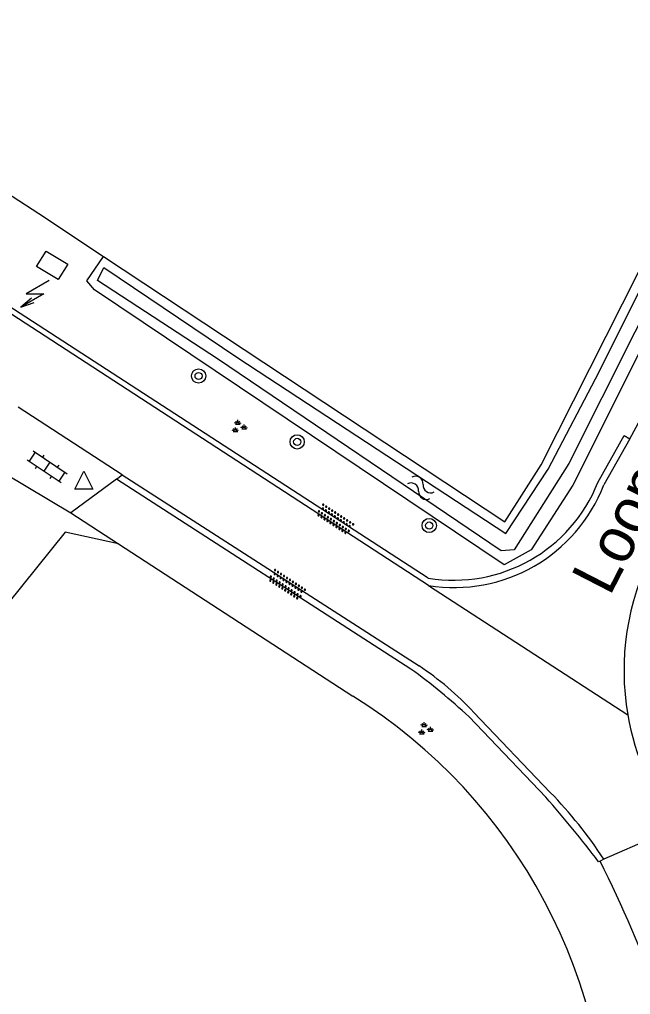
# Model space of a CAD drawing. Extents: x 133000 to 136000, y 400500 to 403500.
# Drawn here: x 135583.2 to 135617.5, y 402499.8 to 402554.5 of the extents above; entities that cross this region are included whole.
import ezdxf

# ---------------------------------------------------------------- set-up
doc = ezdxf.new("R2010")
doc.units = 0
for name, color, linetype in [('gg-anno-openbare ruimte label', 7, 'Continuous'), ('gg-bbg-lage trafo', 7, 'Continuous'), ('gg-knt-bronhoudergrens', 7, 'Continuous'), ('gg-knt-verharding', 7, 'Continuous'), ('gg-kntw-bovenkant insteek waterloop', 7, 'Continuous'), ('gg-kntw-waterlijn', 7, 'Continuous'), ('gt-grn-groengrens', 7, 'Continuous'), ('gt-grn-weggrens', 7, 'Continuous'), ('gt-symb-boom', 7, 'Continuous'), ('gt-symb-groenvak', 7, 'Continuous'), ('gt-symb-klinker verharding', 7, 'Continuous'), ('gt-symb-overige verharding', 7, 'Continuous'), ('gt-symb-trafo symbool', 7, 'Continuous'), ('gt-symb-waterafsluiter', 7, 'Continuous'), ('gt-symb-watersymbool', 7, 'Continuous')]:
    doc.layers.add(name, color=color, linetype=linetype)

# ---------------------------------------------------------------- blocks, each defined once
blk = doc.blocks.new('gt0-WAFSL')
at = {"layer": 'gt-symb-waterafsluiter'}
for p, q in [((-0.5, -0.333), (0, 0.667)), ((0, 0.667), (0.5, -0.333)), ((0.5, -0.333), (-0.5, -0.333))]:
    blk.add_line(p, q, dxfattribs=at)
blk = doc.blocks.new('gt0-BOOM')
at = {"layer": 'gt-symb-boom'}
for radius in [0.4, 0.2]:
    blk.add_circle((0, 0), radius, dxfattribs=at)
blk = doc.blocks.new('gt0-GRVAK')
at = {"layer": 'gt-symb-groenvak'}
for p, q in [((-0.11, 0.189), (-0.228, 0.24)), ((-0.182, 0.153), (0.088, 0.153)), ((-0.091, 0.211), (-0.156, 0.322)), ((-0.047, 0.214), (-0.047, 0.393)), ((-0.004, 0.211), (0.061, 0.322)), ((0.015, 0.189), (0.133, 0.24)), ((0.262, -0.052), (0.197, 0.059)), ((0.305, -0.049), (0.305, 0.13)), ((0.349, -0.052), (0.414, 0.059)), ((-0.245, -0.228), (-0.363, -0.177)), ((-0.318, -0.264), (-0.047, -0.264)), ((-0.226, -0.206), (-0.291, -0.095)), ((-0.183, -0.203), (-0.183, -0.024)), ((-0.139, -0.206), (-0.074, -0.095)), ((-0.12, -0.228), (-0.002, -0.177)), ((0.243, -0.074), (0.125, -0.023)), ((0.17, -0.11), (0.441, -0.11)), ((0.368, -0.074), (0.486, -0.023))]:
    blk.add_line(p, q, dxfattribs=at)
blk = doc.blocks.new('gt0-WA')
at = {"layer": 'gt-symb-watersymbool'}
for centre, start, end in [((-0.323, 0.022), 28.0725, 151.9275), ((0.427, 0.422), 208.0725, 331.9275), ((-0.323, -0.428), 28.0725, 151.9275), ((0.427, -0.028), 208.0725, 331.9275)]:
    blk.add_arc(centre, 0.425, start, end, dxfattribs=at)
blk = doc.blocks.new('gt0-OVH')
at = {"layer": 'gt-symb-overige verharding'}
for points in [[(-0.972, 0.298), (-0.967, 0.308), (-0.965, 0.319), (-0.966, 0.33), (-0.971, 0.34), (-0.978, 0.348), (-0.988, 0.353), (-0.999, 0.355), (-1.01, 0.354), (-1.02, 0.349), (-1.028, 0.342), (-1.033, 0.332), (-1.035, 0.321), (-1.034, 0.31), (-1.029, 0.3), (-1.022, 0.292), (-1.012, 0.287), (-1.001, 0.285), (-0.99, 0.286), (-0.98, 0.291)], [(-0.872, 0.106), (-0.867, 0.116), (-0.865, 0.126), (-0.866, 0.137), (-0.871, 0.147), (-0.878, 0.156), (-0.888, 0.161), (-0.899, 0.163), (-0.91, 0.162), (-0.92, 0.157), (-0.928, 0.15), (-0.933, 0.14), (-0.935, 0.129), (-0.934, 0.118), (-0.929, 0.108), (-0.922, 0.1), (-0.912, 0.095), (-0.901, 0.092), (-0.89, 0.094), (-0.88, 0.098)], [(-0.772, 0.298), (-0.767, 0.308), (-0.765, 0.319), (-0.766, 0.33), (-0.771, 0.34), (-0.778, 0.348), (-0.788, 0.353), (-0.799, 0.355), (-0.81, 0.354), (-0.82, 0.349), (-0.828, 0.342), (-0.833, 0.332), (-0.835, 0.321), (-0.834, 0.31), (-0.829, 0.3), (-0.822, 0.292), (-0.812, 0.287), (-0.801, 0.285), (-0.79, 0.286), (-0.78, 0.291)], [(-0.672, 0.106), (-0.667, 0.116), (-0.665, 0.126), (-0.666, 0.137), (-0.671, 0.147), (-0.678, 0.156), (-0.688, 0.161), (-0.699, 0.163), (-0.71, 0.162), (-0.72, 0.157), (-0.728, 0.15), (-0.733, 0.14), (-0.735, 0.129), (-0.734, 0.118), (-0.729, 0.108), (-0.722, 0.1), (-0.712, 0.095), (-0.701, 0.092), (-0.69, 0.094), (-0.68, 0.098)], [(-0.572, 0.298), (-0.567, 0.308), (-0.565, 0.319), (-0.566, 0.33), (-0.571, 0.34), (-0.578, 0.348), (-0.588, 0.353), (-0.599, 0.355), (-0.61, 0.354), (-0.62, 0.349), (-0.628, 0.342), (-0.633, 0.332), (-0.635, 0.321), (-0.634, 0.31), (-0.629, 0.3), (-0.622, 0.292), (-0.612, 0.287), (-0.601, 0.285), (-0.59, 0.286), (-0.58, 0.291)], [(-0.472, 0.106), (-0.467, 0.116), (-0.465, 0.126), (-0.466, 0.137), (-0.471, 0.147), (-0.478, 0.156), (-0.488, 0.161), (-0.499, 0.163), (-0.51, 0.162), (-0.52, 0.157), (-0.528, 0.15), (-0.533, 0.14), (-0.535, 0.129), (-0.534, 0.118), (-0.529, 0.108), (-0.522, 0.1), (-0.512, 0.095), (-0.501, 0.092), (-0.49, 0.094), (-0.48, 0.098)], [(-0.372, 0.298), (-0.367, 0.308), (-0.365, 0.319), (-0.366, 0.33), (-0.371, 0.34), (-0.378, 0.348), (-0.388, 0.353), (-0.399, 0.355), (-0.41, 0.354), (-0.42, 0.349), (-0.428, 0.342), (-0.433, 0.332), (-0.435, 0.321), (-0.434, 0.31), (-0.429, 0.3), (-0.422, 0.292), (-0.412, 0.287), (-0.401, 0.285), (-0.39, 0.286), (-0.38, 0.291)], [(-0.272, 0.106), (-0.267, 0.116), (-0.265, 0.126), (-0.266, 0.137), (-0.271, 0.147), (-0.278, 0.156), (-0.288, 0.161), (-0.299, 0.163), (-0.31, 0.162), (-0.32, 0.157), (-0.328, 0.15), (-0.333, 0.14), (-0.335, 0.129), (-0.334, 0.118), (-0.329, 0.108), (-0.322, 0.1), (-0.312, 0.095), (-0.301, 0.092), (-0.29, 0.094), (-0.28, 0.098)], [(-0.172, 0.298), (-0.167, 0.308), (-0.165, 0.319), (-0.166, 0.33), (-0.171, 0.34), (-0.178, 0.348), (-0.188, 0.353), (-0.199, 0.355), (-0.21, 0.354), (-0.22, 0.349), (-0.228, 0.342), (-0.233, 0.332), (-0.235, 0.321), (-0.234, 0.31), (-0.229, 0.3), (-0.222, 0.292), (-0.212, 0.287), (-0.201, 0.285), (-0.19, 0.286), (-0.18, 0.291)], [(-0.072, 0.106), (-0.067, 0.116), (-0.065, 0.126), (-0.066, 0.137), (-0.071, 0.147), (-0.078, 0.156), (-0.088, 0.161), (-0.099, 0.163), (-0.11, 0.162), (-0.12, 0.157), (-0.128, 0.15), (-0.133, 0.14), (-0.135, 0.129), (-0.134, 0.118), (-0.129, 0.108), (-0.122, 0.1), (-0.112, 0.095), (-0.101, 0.092), (-0.09, 0.094), (-0.08, 0.098)], [(0.028, 0.298), (0.033, 0.308), (0.035, 0.319), (0.034, 0.33), (0.029, 0.34), (0.022, 0.348), (0.012, 0.353), (0.001, 0.355), (-0.01, 0.354), (-0.02, 0.349), (-0.028, 0.342), (-0.033, 0.332), (-0.035, 0.321), (-0.034, 0.31), (-0.029, 0.3), (-0.022, 0.292), (-0.012, 0.287), (-0.001, 0.285), (0.01, 0.286), (0.02, 0.291)], [(0.128, 0.106), (0.133, 0.116), (0.135, 0.126), (0.134, 0.137), (0.129, 0.147), (0.122, 0.156), (0.112, 0.161), (0.101, 0.163), (0.09, 0.162), (0.08, 0.157), (0.072, 0.15), (0.067, 0.14), (0.065, 0.129), (0.066, 0.118), (0.071, 0.108), (0.078, 0.1), (0.088, 0.095), (0.099, 0.092), (0.11, 0.094), (0.12, 0.098)], [(0.228, 0.298), (0.233, 0.308), (0.235, 0.319), (0.234, 0.33), (0.229, 0.34), (0.222, 0.348), (0.212, 0.353), (0.201, 0.355), (0.19, 0.354), (0.18, 0.349), (0.172, 0.342), (0.167, 0.332), (0.165, 0.321), (0.166, 0.31), (0.171, 0.3), (0.178, 0.292), (0.188, 0.287), (0.199, 0.285), (0.21, 0.286), (0.22, 0.291)], [(0.328, 0.106), (0.333, 0.116), (0.335, 0.126), (0.334, 0.137), (0.329, 0.147), (0.322, 0.156), (0.312, 0.161), (0.301, 0.163), (0.29, 0.162), (0.28, 0.157), (0.272, 0.15), (0.267, 0.14), (0.265, 0.129), (0.266, 0.118), (0.271, 0.108), (0.278, 0.1), (0.288, 0.095), (0.299, 0.092), (0.31, 0.094), (0.32, 0.098)], [(0.428, 0.298), (0.433, 0.308), (0.435, 0.319), (0.434, 0.33), (0.429, 0.34), (0.422, 0.348), (0.412, 0.353), (0.401, 0.355), (0.39, 0.354), (0.38, 0.349), (0.372, 0.342), (0.367, 0.332), (0.365, 0.321), (0.366, 0.31), (0.371, 0.3), (0.378, 0.292), (0.388, 0.287), (0.399, 0.285), (0.41, 0.286), (0.42, 0.291)], [(0.528, 0.106), (0.533, 0.116), (0.535, 0.126), (0.534, 0.137), (0.529, 0.147), (0.522, 0.156), (0.512, 0.161), (0.501, 0.163), (0.49, 0.162), (0.48, 0.157), (0.472, 0.15), (0.467, 0.14), (0.465, 0.129), (0.466, 0.118), (0.471, 0.108), (0.478, 0.1), (0.488, 0.095), (0.499, 0.092), (0.51, 0.094), (0.52, 0.098)], [(0.628, 0.298), (0.633, 0.308), (0.635, 0.319), (0.634, 0.33), (0.629, 0.34), (0.622, 0.348), (0.612, 0.353), (0.601, 0.355), (0.59, 0.354), (0.58, 0.349), (0.572, 0.342), (0.567, 0.332), (0.565, 0.321), (0.566, 0.31), (0.571, 0.3), (0.578, 0.292), (0.588, 0.287), (0.599, 0.285), (0.61, 0.286), (0.62, 0.291)], [(0.728, 0.106), (0.733, 0.116), (0.735, 0.126), (0.734, 0.137), (0.729, 0.147), (0.722, 0.156), (0.712, 0.161), (0.701, 0.163), (0.69, 0.162), (0.68, 0.157), (0.672, 0.15), (0.667, 0.14), (0.665, 0.129), (0.666, 0.118), (0.671, 0.108), (0.678, 0.1), (0.688, 0.095), (0.699, 0.092), (0.71, 0.094), (0.72, 0.098)], [(0.828, 0.298), (0.833, 0.308), (0.835, 0.319), (0.834, 0.33), (0.829, 0.34), (0.822, 0.348), (0.812, 0.353), (0.801, 0.355), (0.79, 0.354), (0.78, 0.349), (0.772, 0.342), (0.767, 0.332), (0.765, 0.321), (0.766, 0.31), (0.771, 0.3), (0.778, 0.292), (0.788, 0.287), (0.799, 0.285), (0.81, 0.286), (0.82, 0.291)], [(0.928, 0.106), (0.933, 0.116), (0.935, 0.126), (0.934, 0.137), (0.929, 0.147), (0.922, 0.156), (0.912, 0.161), (0.901, 0.163), (0.89, 0.162), (0.88, 0.157), (0.872, 0.15), (0.867, 0.14), (0.865, 0.129), (0.866, 0.118), (0.871, 0.108), (0.878, 0.1), (0.888, 0.095), (0.899, 0.092), (0.91, 0.094), (0.92, 0.098)], [(1.028, 0.298), (1.033, 0.308), (1.035, 0.319), (1.034, 0.33), (1.029, 0.34), (1.022, 0.348), (1.012, 0.353), (1.001, 0.355), (0.99, 0.354), (0.98, 0.349), (0.972, 0.342), (0.967, 0.332), (0.965, 0.321), (0.966, 0.31), (0.971, 0.3), (0.978, 0.292), (0.988, 0.287), (0.999, 0.285), (1.01, 0.286), (1.02, 0.291)], [(-0.972, -0.142), (-0.967, -0.132), (-0.965, -0.121), (-0.966, -0.11), (-0.971, -0.1), (-0.978, -0.092), (-0.988, -0.087), (-0.999, -0.085), (-1.01, -0.086), (-1.02, -0.091), (-1.028, -0.098), (-1.033, -0.108), (-1.035, -0.119), (-1.034, -0.13), (-1.029, -0.14), (-1.022, -0.148), (-1.012, -0.153), (-1.001, -0.155), (-0.99, -0.154), (-0.98, -0.149)], [(-0.872, -0.334), (-0.867, -0.324), (-0.865, -0.314), (-0.866, -0.303), (-0.871, -0.293), (-0.878, -0.284), (-0.888, -0.279), (-0.899, -0.277), (-0.91, -0.278), (-0.92, -0.283), (-0.928, -0.29), (-0.933, -0.3), (-0.935, -0.311), (-0.934, -0.322), (-0.929, -0.332), (-0.922, -0.34), (-0.912, -0.345), (-0.901, -0.348), (-0.89, -0.346), (-0.88, -0.342)], [(-0.772, -0.142), (-0.767, -0.132), (-0.765, -0.121), (-0.766, -0.11), (-0.771, -0.1), (-0.778, -0.092), (-0.788, -0.087), (-0.799, -0.085), (-0.81, -0.086), (-0.82, -0.091), (-0.828, -0.098), (-0.833, -0.108), (-0.835, -0.119), (-0.834, -0.13), (-0.829, -0.14), (-0.822, -0.148), (-0.812, -0.153), (-0.801, -0.155), (-0.79, -0.154), (-0.78, -0.149)], [(-0.672, -0.334), (-0.667, -0.324), (-0.665, -0.314), (-0.666, -0.303), (-0.671, -0.293), (-0.678, -0.284), (-0.688, -0.279), (-0.699, -0.277), (-0.71, -0.278), (-0.72, -0.283), (-0.728, -0.29), (-0.733, -0.3), (-0.735, -0.311), (-0.734, -0.322), (-0.729, -0.332), (-0.722, -0.34), (-0.712, -0.345), (-0.701, -0.348), (-0.69, -0.346), (-0.68, -0.342)], [(-0.572, -0.142), (-0.567, -0.132), (-0.565, -0.121), (-0.566, -0.11), (-0.571, -0.1), (-0.578, -0.092), (-0.588, -0.087), (-0.599, -0.085), (-0.61, -0.086), (-0.62, -0.091), (-0.628, -0.098), (-0.633, -0.108), (-0.635, -0.119), (-0.634, -0.13), (-0.629, -0.14), (-0.622, -0.148), (-0.612, -0.153), (-0.601, -0.155), (-0.59, -0.154), (-0.58, -0.149)], [(-0.472, -0.334), (-0.467, -0.324), (-0.465, -0.314), (-0.466, -0.303), (-0.471, -0.293), (-0.478, -0.284), (-0.488, -0.279), (-0.499, -0.277), (-0.51, -0.278), (-0.52, -0.283), (-0.528, -0.29), (-0.533, -0.3), (-0.535, -0.311), (-0.534, -0.322), (-0.529, -0.332), (-0.522, -0.34), (-0.512, -0.345), (-0.501, -0.348), (-0.49, -0.346), (-0.48, -0.342)], [(-0.372, -0.142), (-0.367, -0.132), (-0.365, -0.121), (-0.366, -0.11), (-0.371, -0.1), (-0.378, -0.092), (-0.388, -0.087), (-0.399, -0.085), (-0.41, -0.086), (-0.42, -0.091), (-0.428, -0.098), (-0.433, -0.108), (-0.435, -0.119), (-0.434, -0.13), (-0.429, -0.14), (-0.422, -0.148), (-0.412, -0.153), (-0.401, -0.155), (-0.39, -0.154), (-0.38, -0.149)], [(-0.272, -0.334), (-0.267, -0.324), (-0.265, -0.314), (-0.266, -0.303), (-0.271, -0.293), (-0.278, -0.284), (-0.288, -0.279), (-0.299, -0.277), (-0.31, -0.278), (-0.32, -0.283), (-0.328, -0.29), (-0.333, -0.3), (-0.335, -0.311), (-0.334, -0.322), (-0.329, -0.332), (-0.322, -0.34), (-0.312, -0.345), (-0.301, -0.348), (-0.29, -0.346), (-0.28, -0.342)], [(-0.172, -0.142), (-0.167, -0.132), (-0.165, -0.121), (-0.166, -0.11), (-0.171, -0.1), (-0.178, -0.092), (-0.188, -0.087), (-0.199, -0.085), (-0.21, -0.086), (-0.22, -0.091), (-0.228, -0.098), (-0.233, -0.108), (-0.235, -0.119), (-0.234, -0.13), (-0.229, -0.14), (-0.222, -0.148), (-0.212, -0.153), (-0.201, -0.155), (-0.19, -0.154), (-0.18, -0.149)], [(-0.072, -0.334), (-0.067, -0.324), (-0.065, -0.314), (-0.066, -0.303), (-0.071, -0.293), (-0.078, -0.284), (-0.088, -0.279), (-0.099, -0.277), (-0.11, -0.278), (-0.12, -0.283), (-0.128, -0.29), (-0.133, -0.3), (-0.135, -0.311), (-0.134, -0.322), (-0.129, -0.332), (-0.122, -0.34), (-0.112, -0.345), (-0.101, -0.348), (-0.09, -0.346), (-0.08, -0.342)], [(0.028, -0.142), (0.033, -0.132), (0.035, -0.121), (0.034, -0.11), (0.029, -0.1), (0.022, -0.092), (0.012, -0.087), (0.001, -0.085), (-0.01, -0.086), (-0.02, -0.091), (-0.028, -0.098), (-0.033, -0.108), (-0.035, -0.119), (-0.034, -0.13), (-0.029, -0.14), (-0.022, -0.148), (-0.012, -0.153), (-0.001, -0.155), (0.01, -0.154), (0.02, -0.149)], [(0.128, -0.334), (0.133, -0.324), (0.135, -0.314), (0.134, -0.303), (0.129, -0.293), (0.122, -0.284), (0.112, -0.279), (0.101, -0.277), (0.09, -0.278), (0.08, -0.283), (0.072, -0.29), (0.067, -0.3), (0.065, -0.311), (0.066, -0.322), (0.071, -0.332), (0.078, -0.34), (0.088, -0.345), (0.099, -0.348), (0.11, -0.346), (0.12, -0.342)], [(0.228, -0.142), (0.233, -0.132), (0.235, -0.121), (0.234, -0.11), (0.229, -0.1), (0.222, -0.092), (0.212, -0.087), (0.201, -0.085), (0.19, -0.086), (0.18, -0.091), (0.172, -0.098), (0.167, -0.108), (0.165, -0.119), (0.166, -0.13), (0.171, -0.14), (0.178, -0.148), (0.188, -0.153), (0.199, -0.155), (0.21, -0.154), (0.22, -0.149)], [(0.328, -0.334), (0.333, -0.324), (0.335, -0.314), (0.334, -0.303), (0.329, -0.293), (0.322, -0.284), (0.312, -0.279), (0.301, -0.277), (0.29, -0.278), (0.28, -0.283), (0.272, -0.29), (0.267, -0.3), (0.265, -0.311), (0.266, -0.322), (0.271, -0.332), (0.278, -0.34), (0.288, -0.345), (0.299, -0.348), (0.31, -0.346), (0.32, -0.342)], [(0.428, -0.142), (0.433, -0.132), (0.435, -0.121), (0.434, -0.11), (0.429, -0.1), (0.422, -0.092), (0.412, -0.087), (0.401, -0.085), (0.39, -0.086), (0.38, -0.091), (0.372, -0.098), (0.367, -0.108), (0.365, -0.119), (0.366, -0.13), (0.371, -0.14), (0.378, -0.148), (0.388, -0.153), (0.399, -0.155), (0.41, -0.154), (0.42, -0.149)], [(0.528, -0.334), (0.533, -0.324), (0.535, -0.314), (0.534, -0.303), (0.529, -0.293), (0.522, -0.284), (0.512, -0.279), (0.501, -0.277), (0.49, -0.278), (0.48, -0.283), (0.472, -0.29), (0.467, -0.3), (0.465, -0.311), (0.466, -0.322), (0.471, -0.332), (0.478, -0.34), (0.488, -0.345), (0.499, -0.348), (0.51, -0.346), (0.52, -0.342)], [(0.628, -0.142), (0.633, -0.132), (0.635, -0.121), (0.634, -0.11), (0.629, -0.1), (0.622, -0.092), (0.612, -0.087), (0.601, -0.085), (0.59, -0.086), (0.58, -0.091), (0.572, -0.098), (0.567, -0.108), (0.565, -0.119), (0.566, -0.13), (0.571, -0.14), (0.578, -0.148), (0.588, -0.153), (0.599, -0.155), (0.61, -0.154), (0.62, -0.149)], [(0.728, -0.334), (0.733, -0.324), (0.735, -0.314), (0.734, -0.303), (0.729, -0.293), (0.722, -0.284), (0.712, -0.279), (0.701, -0.277), (0.69, -0.278), (0.68, -0.283), (0.672, -0.29), (0.667, -0.3), (0.665, -0.311), (0.666, -0.322), (0.671, -0.332), (0.678, -0.34), (0.688, -0.345), (0.699, -0.348), (0.71, -0.346), (0.72, -0.342)], [(0.828, -0.142), (0.833, -0.132), (0.835, -0.121), (0.834, -0.11), (0.829, -0.1), (0.822, -0.092), (0.812, -0.087), (0.801, -0.085), (0.79, -0.086), (0.78, -0.091), (0.772, -0.098), (0.767, -0.108), (0.765, -0.119), (0.766, -0.13), (0.771, -0.14), (0.778, -0.148), (0.788, -0.153), (0.799, -0.155), (0.81, -0.154), (0.82, -0.149)], [(0.928, -0.334), (0.933, -0.324), (0.935, -0.314), (0.934, -0.303), (0.929, -0.293), (0.922, -0.284), (0.912, -0.279), (0.901, -0.277), (0.89, -0.278), (0.88, -0.283), (0.872, -0.29), (0.867, -0.3), (0.865, -0.311), (0.866, -0.322), (0.871, -0.332), (0.878, -0.34), (0.888, -0.345), (0.899, -0.348), (0.91, -0.346), (0.92, -0.342)], [(1.028, -0.142), (1.033, -0.132), (1.035, -0.121), (1.034, -0.11), (1.029, -0.1), (1.022, -0.092), (1.012, -0.087), (1.001, -0.085), (0.99, -0.086), (0.98, -0.091), (0.972, -0.098), (0.967, -0.108), (0.965, -0.119), (0.966, -0.13), (0.971, -0.14), (0.978, -0.148), (0.988, -0.153), (0.999, -0.155), (1.01, -0.154), (1.02, -0.149)]]:
    blk.add_lwpolyline(points, close=True, dxfattribs=at)
blk = doc.blocks.new('gt0-HSP')
at = {"layer": 'gt-symb-trafo symbool'}
for points in [[(0.771, 0.746), (-0.529, -0.004), (0.471, -0.004), (-0.829, -0.754)], [(-0.217, -0.24), (-0.829, -0.754), (-0.077, -0.48)]]:
    blk.add_lwpolyline(points, dxfattribs=at)
blk = doc.blocks.new('gt0-KL1')
at = {"layer": 'gt-symb-klinker verharding'}
for p, q in [((-1.15, 0.3), (1.15, 0.3)), ((-1, -0.3), (-1, 0.3)), ((-0.5, 0.3), (-0.5, 0.45)), ((0, -0.3), (0, 0.3)), ((0.5, 0.3), (0.5, 0.45)), ((1, -0.3), (1, 0.3)), ((-1.15, -0.3), (1.15, -0.3)), ((-0.5, -0.45), (-0.5, -0.3)), ((0.5, -0.45), (0.5, -0.3))]:
    blk.add_line(p, q, dxfattribs=at)

msp = doc.modelspace()

# ---------------------------------------------------------------- linework, layer by layer
at = {"layer": 'gg-bbg-lage trafo'}
msp.add_lwpolyline([(135584.171, 402540.61), (135584.707, 402541.466), (135585.918, 402540.736), (135585.382, 402539.88), (135584.171, 402540.61)], dxfattribs=at)
at = {"layer": 'gg-knt-bronhoudergrens'}
msp.add_lwpolyline([(135588.765, 402525.048), (135585.764, 402525.707), (135577.707, 402515.707), (135564.132, 402497.801), (135562.166, 402493.768), (135539.655, 402464.329)], dxfattribs=at)
at = {"layer": 'gg-knt-verharding'}
for p, q in [((135606.142, 402522.723), (135566.156, 402548.706)), ((135588.975, 402528.925), (135583.144, 402532.712)), ((135617.44, 402530.948), (135615.979, 402528.359)), ((135588.64, 402528.678), (135588.975, 402528.925)), ((135588.975, 402528.925), (135605.615, 402518.209)), ((135588.64, 402528.678), (135586.084, 402526.789)), ((135605.159, 402518.031), (135588.64, 402528.678)), ((135612.723, 402510.841), (135608.416, 402515.354)), ((135608.681, 402515.605), (135612.971, 402511.116)), ((135620.062, 402509.17), (135615.978, 402507.37)), ((135615.761, 402507.267), (135615.676, 402507.226)), ((135615.978, 402507.37), (135615.761, 402507.267))]:
    msp.add_line(p, q, dxfattribs=at)
for points in [[(135606.133, 402523.136), (135566.901, 402548.574), (135565.616, 402552.057), (135566.921, 402553.987), (135566.502, 402554.258), (135566.408, 402554.113)], [(135617.44, 402530.948), (135622.606, 402540.495), (135625.619, 402546.157)], [(135615.645, 402528.501), (135617.118, 402531.134), (135617.44, 402530.948)]]:
    msp.add_lwpolyline(points, dxfattribs=at)
for centre, radius, start, end in [((135607.571, 402531.701), 8.685, 260.4691, 338.379), ((135607.581, 402531.615), 9.007, 260.8095, 338.8106), ((135631.66, 402517.964), 14.556, 152.8889, 189.9129), ((135585.225, 402490.458), 34.024, 47.0303, 54.1346), ((135596.071, 402503.864), 17.23, 42.9546, 56.3619), ((135631.663, 402517.966), 14.559, 189.9206, 217.1698), ((135569.273, 402472.334), 58.058, 36.9406, 41.54839), ((135595.07, 402493.666), 24.999, 33.2415, 44.2681), ((135552.431, 402475.514), 70.844, 12.93376, 26.62851)]:
    msp.add_arc(centre, radius, start, end, dxfattribs=at)
at = {"layer": 'gg-kntw-bovenkant insteek waterloop'}
msp.add_line((135586.978, 402539.796), (135587.913, 402541.17), dxfattribs=at)
for points in [[(135622.483, 402549.32), (135624.261, 402548.366), (135614.227, 402528.344), (135611.905, 402524.724), (135610.384, 402523.881), (135587.41, 402539.294), (135586.978, 402539.796)], [(135587.913, 402541.17), (135610.415, 402526.285), (135612.462, 402529.476), (135622.483, 402549.32)]]:
    msp.add_lwpolyline(points, dxfattribs=at)
at = {"layer": 'gg-kntw-waterlijn'}
msp.add_lwpolyline([(135587.946, 402540.554), (135595.446, 402535.479), (135610.482, 402525.626), (135612.848, 402529.237), (135615.709, 402534.697), (135622.545, 402548.417), (135623.251, 402547.927), (135614.013, 402529.553), (135610.94, 402524.724), (135610.222, 402524.652), (135594.31, 402535.432), (135587.588, 402539.814), (135587.946, 402540.554)], dxfattribs=at)
at = {"layer": 'gt-grn-groengrens'}
for p, q in [((135586.084, 402526.789), (135588.765, 402525.048)), ((135588.765, 402525.048), (135601.895, 402516.521))]:
    msp.add_line(p, q, dxfattribs=at)
msp.add_lwpolyline([(135567.541, 402554.452), (135584.287, 402543.569), (135587.913, 402541.17)], dxfattribs=at)
msp.add_arc((135585.783, 402490.685), 30.449, 358.0454, 58.052, dxfattribs=at)
at = {"layer": 'gt-grn-weggrens'}
for p, q in [((135582.432, 402528.972), (135586.084, 402526.789)), ((135606.142, 402522.723), (135617.322, 402515.458))]:
    msp.add_line(p, q, dxfattribs=at)

# ---------------------------------------------------------------- block references
at = {"layer": 'gt-symb-boom'}
for p in [(135593.252, 402534.466), (135598.781, 402530.77), (135606.183, 402526.08)]:
    msp.add_blockref('gt0-BOOM', p, dxfattribs=at)
at = {"layer": 'gt-symb-groenvak'}
for p in [(135595.501, 402531.607), (135605.95, 402514.665)]:
    msp.add_blockref('gt0-GRVAK', p, dxfattribs=at)
at = {"layer": 'gt-symb-klinker verharding', "rotation": -33.99203971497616}
msp.add_blockref('gt0-KL1', (135584.765, 402529.377), dxfattribs=at)
at = {"layer": 'gt-symb-overige verharding', "rotation": -33.29284857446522}
for p in [(135600.902, 402526.428), (135598.199, 402522.763)]:
    msp.add_blockref('gt0-OVH', p, dxfattribs=at)
at = {"layer": 'gt-symb-trafo symbool'}
msp.add_blockref('gt0-HSP', (135584.106, 402539.074), dxfattribs=at)
at = {"layer": 'gt-symb-waterafsluiter'}
msp.add_blockref('gt0-WAFSL', (135586.817, 402528.453), dxfattribs=at)
at = {"layer": 'gt-symb-watersymbool', "rotation": -33.49940008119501}
msp.add_blockref('gt0-WA', (135605.673, 402528.22), dxfattribs=at)

# ---------------------------------------------------------------- texts
at = {"layer": 'gg-anno-openbare ruimte label'}
msp.add_text('Loonse Molenstraat', height=2.5, rotation=62.8, dxfattribs=at).set_placement((135616.305, 402522.071))

doc.saveas('drawing.dxf')
